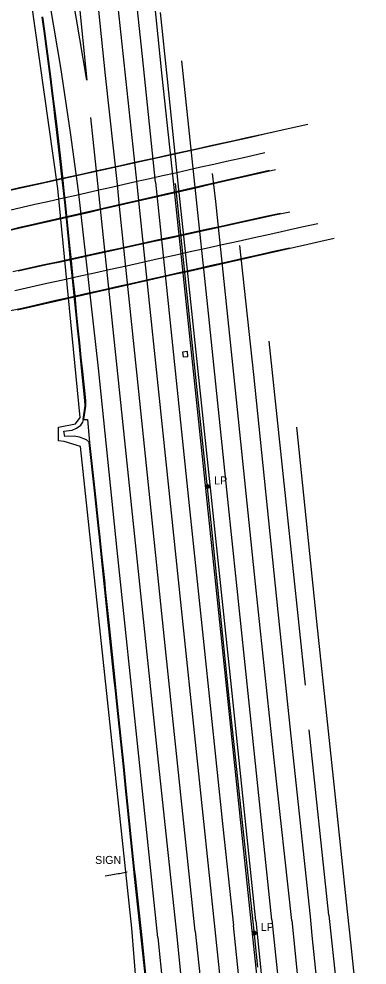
# Model space of a CAD drawing. Extents: x 368532 to 392481, y 10654822 to 10676899.
# Drawn here: x 375477 to 375694, y 10669998 to 10670589 of the extents above; entities that cross this region are included whole.
import ezdxf

# ---------------------------------------------------------------- set-up
doc = ezdxf.new("R2010")
doc.units = 0
for name, color, linetype in [('p_Catenary', 7, 'Continuous'), ('p_drainage conc drain', 7, 'Continuous'), ('p_road - paved curb', 7, 'Continuous'), ('p_road guard rails', 7, 'Continuous'), ('p_road paint stripe', 7, 'Continuous'), ('p_structure constr area', 7, 'Continuous'), ('p_structure sign', 7, 'Continuous'), ('p_structure unidentified', 7, 'Continuous'), ('p_utility general pole', 7, 'Continuous')]:
    doc.layers.add(name, color=color, linetype=linetype)

msp = doc.modelspace()

# ---------------------------------------------------------------- linework, layer by layer
at = {"layer": 'p_Catenary'}
for points in [[(375470.03, 10670481.45), (375478.53, 10670483.33), (375487.03, 10670485.22), (375495.53, 10670487.1), (375504.04, 10670488.99), (375512.54, 10670490.88), (375521.04, 10670492.76), (375529.54, 10670494.65), (375538.04, 10670496.53), (375546.54, 10670498.42), (375555.04, 10670500.31), (375563.54, 10670502.19), (375572.05, 10670504.08), (375580.55, 10670505.96), (375589.05, 10670507.85), (375597.55, 10670509.73), (375606.05, 10670511.62), (375614.55, 10670513.51), (375623.05, 10670515.39), (375631.55, 10670517.28), (375640.05, 10670519.16), (375648.56, 10670521.05), (375657.06, 10670522.94)], [(375634.71, 10670517.89), (375626.82, 10670516.15), (375618.94, 10670514.41), (375611.05, 10670512.67), (375603.16, 10670510.93), (375595.28, 10670509.2), (375587.39, 10670507.46), (375579.5, 10670505.72), (375571.61, 10670503.98), (375563.73, 10670502.24), (375555.84, 10670500.5), (375547.95, 10670498.76), (375540.07, 10670497.03), (375532.18, 10670495.29), (375524.29, 10670493.55), (375516.4, 10670491.81), (375508.52, 10670490.07), (375500.63, 10670488.33), (375492.74, 10670486.59), (375484.86, 10670484.85), (375476.97, 10670483.12), (375469.08, 10670481.38)], [(375630.13, 10670505.02), (375622.15, 10670503.23), (375614.17, 10670501.43), (375606.19, 10670499.64), (375598.22, 10670497.85), (375590.24, 10670496.05), (375582.26, 10670494.26), (375574.28, 10670492.46), (375566.31, 10670490.67), (375558.33, 10670488.88), (375550.35, 10670487.08), (375542.37, 10670485.29), (375534.4, 10670483.49), (375526.42, 10670481.7), (375518.44, 10670479.91), (375510.46, 10670478.11), (375502.49, 10670476.32), (375494.51, 10670474.52), (375486.53, 10670472.73), (375478.55, 10670470.94), (375470.58, 10670469.14)], [(375632.93, 10670494.02), (375624.73, 10670492.14), (375616.53, 10670490.26), (375608.34, 10670488.38), (375600.14, 10670486.5), (375591.94, 10670484.62), (375583.75, 10670482.75), (375575.55, 10670480.87), (375567.35, 10670478.99), (375559.15, 10670477.11), (375550.96, 10670475.23), (375542.76, 10670473.36), (375534.56, 10670471.48), (375526.36, 10670469.6), (375518.17, 10670467.72), (375509.97, 10670465.84), (375501.77, 10670463.96), (375493.57, 10670462.09), (375485.38, 10670460.21), (375477.18, 10670458.33), (375468.98, 10670456.45)], [(375470.77, 10670456.67), (375479.07, 10670458.57), (375487.37, 10670460.48), (375495.67, 10670462.38), (375503.97, 10670464.28), (375512.27, 10670466.19), (375520.57, 10670468.09), (375528.87, 10670470), (375537.18, 10670471.9), (375545.48, 10670473.8), (375553.78, 10670475.71), (375562.08, 10670477.61), (375570.38, 10670479.52), (375578.68, 10670481.42), (375586.98, 10670483.32), (375595.28, 10670485.23), (375603.58, 10670487.13), (375611.89, 10670489.03), (375620.19, 10670490.94), (375628.49, 10670492.84), (375636.79, 10670494.75)], [(375476, 10670431.32), (375485.43, 10670433.38), (375494.87, 10670435.43), (375504.31, 10670437.49), (375513.74, 10670439.54), (375523.18, 10670441.6), (375532.61, 10670443.65), (375542.05, 10670445.71), (375551.49, 10670447.76), (375560.92, 10670449.81), (375570.36, 10670451.87), (375579.79, 10670453.92), (375589.23, 10670455.98), (375598.66, 10670458.03), (375608.1, 10670460.09), (375617.54, 10670462.14), (375626.97, 10670464.2), (375636.41, 10670466.25), (375645.84, 10670468.3)], [(375639.99, 10670467.25), (375630.69, 10670465.22), (375621.4, 10670463.2), (375612.11, 10670461.17), (375602.82, 10670459.15), (375593.52, 10670457.12), (375584.23, 10670455.1), (375574.94, 10670453.07), (375565.65, 10670451.05), (375556.35, 10670449.02), (375547.06, 10670447), (375537.77, 10670444.97), (375528.47, 10670442.95), (375519.18, 10670440.92), (375509.89, 10670438.9), (375500.6, 10670436.87), (375491.3, 10670434.85), (375482.01, 10670432.82), (375472.72, 10670430.8)], [(375474.06, 10670419.16), (375484.01, 10670421.36), (375493.97, 10670423.56), (375503.93, 10670425.76), (375513.88, 10670427.96), (375523.84, 10670430.16), (375533.79, 10670432.36), (375543.75, 10670434.56), (375553.7, 10670436.76), (375563.66, 10670438.96), (375573.62, 10670441.16), (375583.57, 10670443.37), (375593.53, 10670445.57), (375603.48, 10670447.77), (375613.44, 10670449.97), (375623.39, 10670452.17), (375633.35, 10670454.37), (375643.31, 10670456.57), (375653.26, 10670458.77), (375663.22, 10670460.97)], [(375475.63, 10670407.08), (375483.87, 10670408.94), (375492.11, 10670410.8), (375500.35, 10670412.66), (375508.6, 10670414.52), (375516.84, 10670416.38), (375525.08, 10670418.24), (375533.32, 10670420.1), (375541.57, 10670421.96), (375549.81, 10670423.81), (375558.05, 10670425.67), (375566.29, 10670427.53), (375574.54, 10670429.39), (375582.78, 10670431.25), (375591.02, 10670433.11), (375599.26, 10670434.97), (375607.51, 10670436.83), (375615.75, 10670438.69), (375623.99, 10670440.55), (375632.23, 10670442.41), (375640.48, 10670444.27), (375648.72, 10670446.13), (375656.96, 10670447.99), (375665.2, 10670449.85), (375673.45, 10670451.71)], [(375645.49, 10670445.54), (375635.77, 10670443.35), (375626.05, 10670441.16), (375616.33, 10670438.97), (375606.6, 10670436.79), (375596.88, 10670434.6), (375587.16, 10670432.41), (375577.44, 10670430.22), (375567.72, 10670428.03), (375558, 10670425.85), (375548.28, 10670423.66), (375538.56, 10670421.47), (375528.84, 10670419.28), (375519.12, 10670417.09), (375509.4, 10670414.91), (375499.68, 10670412.72), (375489.96, 10670410.53), (375480.24, 10670408.34), (375470.52, 10670406.15)]]:
    msp.add_lwpolyline(points, dxfattribs=at)
at = {"layer": 'p_drainage conc drain'}
for p, q in [((375516.51, 10670336.85), (375516.89, 10670338.48)), ((375504.6, 10670331.27), (375509.79, 10670331.75)), ((375509.79, 10670331.75), (375512.47, 10670332.97)), ((375512.47, 10670332.97), (375515.26, 10670335.01)), ((375515.26, 10670335.01), (375516.51, 10670336.85)), ((375505.23, 10670327.87), (375504.6, 10670331.27)), ((375511.07, 10670328.01), (375505.23, 10670327.87)), ((375514.44, 10670327.48), (375511.07, 10670328.01)), ((375518.81, 10670325.8), (375514.44, 10670327.48)), ((375520.69, 10670324.15), (375518.81, 10670325.8))]:
    msp.add_line(p, q, dxfattribs=at)
at = {"layer": 'p_road - paved curb'}
for p, q in [((375566.01, 10670553.08), (375560.87, 10670603.32)), ((375569.31, 10670551.11), (375564.89, 10670592.69)), ((375490.81, 10670589.93), (375492.11, 10670581.14)), ((375491.15, 10670589.98), (375492.46, 10670581.19)), ((375491.3, 10670590), (375492.61, 10670581.21)), ((375492.11, 10670581.14), (375495.79, 10670552.69)), ((375492.46, 10670581.19), (375496.14, 10670552.73)), ((375492.61, 10670581.21), (375496.29, 10670552.75)), ((375495.79, 10670552.69), (375497.08, 10670542.13)), ((375496.14, 10670552.73), (375497.43, 10670542.17)), ((375496.29, 10670552.75), (375497.58, 10670542.19)), ((375573.06, 10670487.28), (375566.01, 10670553.08)), ((375575.99, 10670486.08), (375569.31, 10670551.11)), ((375497.08, 10670542.13), (375498.05, 10670534.21)), ((375497.43, 10670542.17), (375498.4, 10670534.25)), ((375497.58, 10670542.19), (375498.55, 10670534.27)), ((375498.05, 10670534.21), (375498.79, 10670528.14)), ((375498.4, 10670534.25), (375499.14, 10670528.18)), ((375498.55, 10670534.27), (375499.29, 10670528.2)), ((375498.79, 10670528.14), (375499.82, 10670519.7)), ((375499.14, 10670528.18), (375500.17, 10670519.74)), ((375499.29, 10670528.2), (375500.32, 10670519.76)), ((375499.82, 10670519.7), (375501.96, 10670501.48)), ((375500.17, 10670519.74), (375502.31, 10670501.52)), ((375500.32, 10670519.76), (375502.46, 10670501.54)), ((375501.96, 10670501.48), (375503.2, 10670490.06)), ((375502.31, 10670501.52), (375503.55, 10670490.09)), ((375502.46, 10670501.54), (375503.7, 10670490.11)), ((375503.2, 10670490.06), (375504.13, 10670481.39)), ((375503.55, 10670490.09), (375504.48, 10670481.42)), ((375503.7, 10670490.11), (375504.63, 10670481.44)), ((375586.77, 10670356.81), (375573.06, 10670487.28)), ((375582.7, 10670423.9), (375575.99, 10670486.08)), ((375504.13, 10670481.39), (375504.9, 10670474.05)), ((375504.48, 10670481.42), (375505.25, 10670474.08)), ((375504.63, 10670481.44), (375505.4, 10670474.1)), ((375504.9, 10670474.05), (375505.95, 10670463.77)), ((375505.25, 10670474.08), (375506.3, 10670463.8)), ((375505.4, 10670474.1), (375506.45, 10670463.82)), ((375505.95, 10670463.77), (375506.57, 10670457.65)), ((375506.3, 10670463.8), (375506.92, 10670457.68)), ((375506.45, 10670463.82), (375507.07, 10670457.7)), ((375506.57, 10670457.65), (375507.44, 10670449.09)), ((375506.92, 10670457.68), (375507.79, 10670449.12)), ((375507.07, 10670457.7), (375507.94, 10670449.14)), ((375507.44, 10670449.09), (375508.61, 10670437.69)), ((375507.79, 10670449.12), (375508.96, 10670437.72)), ((375507.94, 10670449.14), (375509.11, 10670437.74)), ((375508.61, 10670437.69), (375509.76, 10670426.56)), ((375508.96, 10670437.72), (375510.11, 10670426.59)), ((375509.11, 10670437.74), (375510.26, 10670426.61)), ((375509.76, 10670426.56), (375510.86, 10670415.94)), ((375510.11, 10670426.59), (375511.21, 10670415.97)), ((375510.26, 10670426.61), (375511.36, 10670415.99)), ((375594.25, 10670313.41), (375582.7, 10670423.9)), ((375510.86, 10670415.94), (375511.86, 10670405.94)), ((375511.21, 10670415.97), (375512.21, 10670405.97)), ((375511.36, 10670415.99), (375512.36, 10670405.99)), ((375511.86, 10670405.94), (375512.91, 10670395.56)), ((375512.21, 10670405.97), (375513.26, 10670395.59)), ((375512.36, 10670405.99), (375513.41, 10670395.61)), ((375512.91, 10670395.56), (375513.88, 10670386.31)), ((375513.26, 10670395.59), (375514.23, 10670386.34)), ((375513.41, 10670395.61), (375514.38, 10670386.36)), ((375513.88, 10670386.31), (375514.81, 10670377.13)), ((375514.23, 10670386.34), (375515.16, 10670377.16)), ((375514.38, 10670386.36), (375515.31, 10670377.18)), ((375514.81, 10670377.13), (375515.69, 10670368.37)), ((375515.16, 10670377.16), (375516.04, 10670368.4)), ((375515.31, 10670377.18), (375516.19, 10670368.42)), ((375515.69, 10670368.37), (375516.74, 10670358.43)), ((375516.04, 10670368.4), (375517.09, 10670358.46)), ((375516.19, 10670368.42), (375517.24, 10670358.48)), ((375516.74, 10670358.43), (375517.57, 10670350.3)), ((375517.09, 10670358.46), (375517.92, 10670350.32)), ((375517.24, 10670358.48), (375518.07, 10670350.33)), ((375596.78, 10670261.61), (375586.77, 10670356.81)), ((375517.57, 10670350.3), (375517.7, 10670346.91)), ((375517.92, 10670350.32), (375518.05, 10670346.89)), ((375518.07, 10670350.33), (375518.2, 10670346.88)), ((375517.7, 10670346.91), (375516.39, 10670338.56)), ((375518.05, 10670346.89), (375516.74, 10670338.51)), ((375518.2, 10670346.88), (375516.89, 10670338.48)), ((375516.89, 10670338.48), (375519.38, 10670338.4)), ((375519.38, 10670338.4), (375520.69, 10670324.15)), ((375520.2, 10670324.1), (375523.54, 10670293.96)), ((375520.54, 10670324.13), (375523.89, 10670293.99)), ((375520.69, 10670324.15), (375524.04, 10670294.01)), ((375609.75, 10670167.4), (375594.25, 10670313.41)), ((375523.54, 10670293.96), (375525.82, 10670272.28)), ((375523.89, 10670293.99), (375526.17, 10670272.31)), ((375524.04, 10670294.01), (375526.32, 10670272.33)), ((375525.82, 10670272.28), (375526.58, 10670264.96)), ((375526.17, 10670272.31), (375526.93, 10670264.99)), ((375526.32, 10670272.33), (375527.08, 10670265.01)), ((375526.58, 10670264.96), (375527.69, 10670254.39)), ((375526.93, 10670264.99), (375528.04, 10670254.42)), ((375527.08, 10670265.01), (375528.19, 10670254.44)), ((375610.3, 10670132.23), (375596.78, 10670261.61)), ((375527.69, 10670254.39), (375529.61, 10670235.92)), ((375528.04, 10670254.42), (375529.96, 10670235.95)), ((375528.19, 10670254.44), (375530.11, 10670235.97)), ((375529.61, 10670235.92), (375530, 10670232.1)), ((375529.96, 10670235.95), (375530.35, 10670232.13)), ((375530, 10670232.1), (375532.16, 10670211.63)), ((375530.11, 10670235.97), (375530.5, 10670232.15)), ((375530.35, 10670232.13), (375532.51, 10670211.66)), ((375530.5, 10670232.15), (375532.66, 10670211.68)), ((375532.16, 10670211.63), (375534.23, 10670191.53)), ((375532.51, 10670211.66), (375534.58, 10670191.56)), ((375532.66, 10670211.68), (375534.73, 10670191.58)), ((375534.23, 10670191.53), (375535.91, 10670175.54)), ((375534.58, 10670191.56), (375536.26, 10670175.57)), ((375534.73, 10670191.58), (375536.41, 10670175.59)), ((375535.91, 10670175.54), (375536.6, 10670168.97)), ((375536.26, 10670175.57), (375536.95, 10670169)), ((375536.41, 10670175.59), (375537.1, 10670169.02)), ((375536.6, 10670168.97), (375537.44, 10670160.83)), ((375536.95, 10670169), (375537.79, 10670160.86)), ((375537.1, 10670169.02), (375537.94, 10670160.88)), ((375624.48, 10670025.31), (375609.75, 10670167.4)), ((375537.44, 10670160.83), (375538.1, 10670154.68)), ((375537.79, 10670160.86), (375538.45, 10670154.71)), ((375537.94, 10670160.88), (375538.6, 10670154.73)), ((375538.1, 10670154.68), (375539.94, 10670137.06)), ((375538.45, 10670154.71), (375540.29, 10670137.09)), ((375538.6, 10670154.73), (375540.44, 10670137.11)), ((375539.94, 10670137.06), (375541.55, 10670121.54)), ((375540.29, 10670137.09), (375541.9, 10670121.57)), ((375540.44, 10670137.11), (375542.05, 10670121.59)), ((375621.51, 10670025), (375610.3, 10670132.23)), ((375541.55, 10670121.54), (375542.86, 10670108.21)), ((375541.9, 10670121.57), (375543.21, 10670108.24)), ((375542.05, 10670121.59), (375543.36, 10670108.26)), ((375542.86, 10670108.21), (375543.93, 10670098.01)), ((375543.21, 10670108.24), (375544.28, 10670098.04)), ((375543.36, 10670108.26), (375544.43, 10670098.06)), ((375543.93, 10670098.01), (375546.23, 10670075.56)), ((375544.28, 10670098.04), (375546.58, 10670075.59)), ((375544.43, 10670098.06), (375546.73, 10670075.61)), ((375546.23, 10670075.56), (375548.09, 10670057.48)), ((375546.58, 10670075.59), (375548.44, 10670057.51)), ((375546.73, 10670075.61), (375548.59, 10670057.53)), ((375548.09, 10670057.48), (375548.57, 10670053)), ((375548.44, 10670057.51), (375548.92, 10670053.03)), ((375548.59, 10670057.53), (375549.07, 10670053.05)), ((375548.57, 10670053), (375552.93, 10670012.66)), ((375548.92, 10670053.03), (375553.28, 10670012.69)), ((375549.07, 10670053.05), (375553.43, 10670012.71)), ((375626.65, 10669977.33), (375621.51, 10670025)), ((375624.48, 10670025.31), (375635.75, 10669914.51)), ((375552.93, 10670012.66), (375555.32, 10669989.5)), ((375553.28, 10670012.69), (375555.67, 10669989.53)), ((375553.43, 10670012.71), (375555.82, 10669989.55))]:
    msp.add_line(p, q, dxfattribs=at)
at = {"layer": 'p_road guard rails'}
for p, q in [((375586.21, 10670372.87), (375574.25, 10670485.9)), ((375596.72, 10670274.18), (375586.21, 10670372.87)), ((375608.16, 10670162.57), (375596.72, 10670274.18)), ((375623.04, 10670022.8), (375608.16, 10670162.57)), ((375625.69, 10669996.24), (375623.04, 10670022.8))]:
    msp.add_line(p, q, dxfattribs=at)
at = {"layer": 'p_road paint stripe'}
for p, q in [((375553.75, 10670565.37), (375542.84, 10670668.92)), ((375530.66, 10670553.31), (375522.57, 10670632.02)), ((375518.95, 10670550.47), (375506.02, 10670626.63)), ((375550.39, 10670485.55), (375535.37, 10670626.12)), ((375512.84, 10670610.92), (375518.95, 10670550.47)), ((375502.63, 10670558.38), (375496.29, 10670596.6)), ((375561.88, 10670486.79), (375553.75, 10670565.37)), ((375586.02, 10670489.41), (375578.27, 10670562.5)), ((375508.72, 10670517.69), (375502.63, 10670558.38)), ((375538.21, 10670485.23), (375530.66, 10670553.31)), ((375525.73, 10670485.83), (375521.46, 10670527.19)), ((375513.67, 10670481.31), (375508.72, 10670517.69)), ((375599.53, 10670474.65), (375597.49, 10670492.07)), ((375538.27, 10670367.05), (375525.73, 10670485.83)), ((375551.96, 10670468.97), (375550.39, 10670485.55)), ((375561.88, 10670486.79), (375569.78, 10670410.96)), ((375594.92, 10670404.85), (375586.02, 10670489.41)), ((375526.28, 10670370.44), (375513.67, 10670481.31)), ((375539.38, 10670471.54), (375538.21, 10670485.23)), ((375611.73, 10670356.77), (375599.53, 10670474.65)), ((375551.35, 10670356.04), (375539.38, 10670471.54)), ((375568.42, 10670311.97), (375551.96, 10670468.97)), ((375623.21, 10670366.48), (375614.61, 10670447.21)), ((375569.78, 10670410.96), (375582.52, 10670288.65)), ((375607.01, 10670288.52), (375594.92, 10670404.85)), ((375643.78, 10670284.88), (375632.92, 10670387.32)), ((375537.99, 10670256.86), (375526.28, 10670370.44)), ((375550.79, 10670247.47), (375538.27, 10670367.05)), ((375638.5, 10670218.28), (375623.21, 10670366.48)), ((375568.13, 10670195.11), (375551.35, 10670356.04)), ((375624.33, 10670235.82), (375611.73, 10670356.77)), ((375662.71, 10670212.28), (375650.11, 10670333.67)), ((375580.94, 10670192.52), (375568.42, 10670311.97)), ((375582.52, 10670288.65), (375591.97, 10670197.62)), ((375620.51, 10670159.36), (375607.01, 10670288.52)), ((375655.55, 10670172.55), (375643.78, 10670284.88)), ((375551.44, 10670128.14), (375537.99, 10670256.86)), ((375563.28, 10670128.37), (375550.79, 10670247.47)), ((375635.9, 10670125.73), (375624.33, 10670235.82)), ((375646.64, 10670140.52), (375638.5, 10670218.28)), ((375673.1, 10670114.42), (375662.71, 10670212.28)), ((375591.97, 10670197.62), (375603.94, 10670084.02)), ((375586.68, 10670018.78), (375568.13, 10670195.11)), ((375598.74, 10670023.84), (375580.94, 10670192.52)), ((375634.49, 10670025.94), (375620.51, 10670159.36)), ((375670.18, 10670028.73), (375657.82, 10670144.55)), ((375658.61, 10670027.94), (375646.64, 10670140.52)), ((375563.25, 10670014.88), (375551.44, 10670128.14)), ((375575.19, 10670017.34), (375563.28, 10670128.37)), ((375646.96, 10670025.36), (375635.9, 10670125.73)), ((375681.85, 10670031.04), (375673.1, 10670114.42)), ((375603.94, 10670084.02), (375610.53, 10670022.22)), ((375684, 10670010.07), (375681.85, 10670031.04)), ((375634.49, 10670025.94), (375645.16, 10669922.79)), ((375646.96, 10670025.36), (375657.95, 10669915.96)), ((375659.82, 10670016.15), (375658.61, 10670027.94)), ((375670.18, 10670028.73), (375680, 10669936.74)), ((375586.68, 10670018.78), (375605.61, 10669836.74)), ((375605.79, 10669954.99), (375598.74, 10670023.84)), ((375614.78, 10669982.03), (375610.53, 10670022.22)), ((375563.25, 10670014.88), (375573.3, 10669919.56)), ((375576.82, 10670000.84), (375575.19, 10670017.34)), ((375675.65, 10669863.9), (375659.82, 10670016.15)), ((375694.02, 10669915.32), (375684, 10670010.07)), ((375596.8, 10669810.76), (375576.82, 10670000.84))]:
    msp.add_line(p, q, dxfattribs=at)
at = {"layer": 'p_structure constr area'}
for p, q in [((375500.74, 10670482.85), (375482.54, 10670612.08)), ((375514.83, 10670339.77), (375500.74, 10670482.85)), ((375511.95, 10670335.82), (375514.83, 10670339.77)), ((375501.24, 10670325.2), (375501.28, 10670333.57)), ((375501.28, 10670333.57), (375511.95, 10670335.82)), ((375504.89, 10670324.64), (375501.24, 10670325.2)), ((375515.06, 10670321.62), (375504.89, 10670324.64)), ((375547.11, 10670020.7), (375515.06, 10670321.62)), ((375553.47, 10669942.37), (375547.11, 10670020.7))]:
    msp.add_line(p, q, dxfattribs=at)
at = {"layer": 'p_structure sign'}
msp.add_lwpolyline([(375530.48, 10670053.29), (375538.56, 10670054.7), (375539.34, 10670054.82), (375544.05, 10670055.78)], dxfattribs=at)
at = {"layer": 'p_structure unidentified'}
for p, q in [((375581.79, 10670380.89), (375578.8, 10670380.62)), ((375578.8, 10670380.62), (375579.08, 10670377.54)), ((375582.07, 10670377.81), (375581.79, 10670380.89)), ((375579.08, 10670377.54), (375582.07, 10670377.81))]:
    msp.add_line(p, q, dxfattribs=at)
at = {"layer": 'p_utility general pole'}
for centre, radius in [((375594.38, 10670296.57), 1.19), ((375594.38, 10670296.57), 0.901), ((375594.38, 10670296.57), 0.608), ((375594.38, 10670296.57), 0.337), ((375594.38, 10670296.57), 0.12), ((375623.55, 10670017.6), 1.19), ((375623.55, 10670017.6), 0.901), ((375623.55, 10670017.6), 0.608), ((375623.55, 10670017.6), 0.337), ((375623.55, 10670017.6), 0.12)]:
    msp.add_circle(centre, radius, dxfattribs=at)

# ---------------------------------------------------------------- texts
at = {"layer": 'p_structure sign'}
msp.add_text(' SIGN', height=5, dxfattribs=at).set_placement((375522.24, 10670060.77))
at = {"layer": 'p_utility general pole'}
for p in [(375598.5, 10670297.86), (375627.67, 10670018.89)]:
    msp.add_text('LP', height=5, dxfattribs=at).set_placement(p)

doc.saveas('drawing.dxf')
